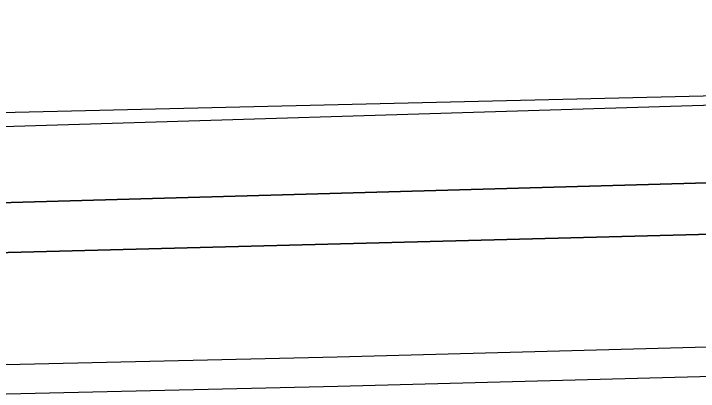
# Model space of a CAD drawing. Extents: x -264070 to -262271, y -1238894 to -1238141.
# Drawn here: x -262643.27 to -262602.52, y -1238260.25 to -1238237.77 of the extents above; entities that cross this region are included whole.
import ezdxf

# ---------------------------------------------------------------- set-up
doc = ezdxf.new("R2010")
doc.units = 0
for name, color, linetype in [('body_kn', 7, 'Continuous'), ('katuz_linie', 7, 'Continuous'), ('kladpar_hranice', 7, 'Continuous'), ('kladpar_plochy', 7, 'Continuous'), ('tarchy_linie', 7, 'Continuous'), ('zuob_linie', 7, 'Continuous'), ('zuob_plochy', 7, 'Continuous')]:
    doc.layers.add(name, color=color, linetype=linetype)

msp = doc.modelspace()

# ---------------------------------------------------------------- linework, layer by layer
at = {"layer": 'body_kn'}
for p, q in [((-262624.02, -1238258.19), (-262624.02, -1238258.19)), ((-262623.98, -1238259.94), (-262623.98, -1238259.94))]:
    msp.add_line(p, q, dxfattribs=at)
at = {"layer": 'katuz_linie'}
msp.add_lwpolyline([(-262915.44, -1238253.09), (-262898.67, -1238252.06), (-262888, -1238249.92), (-262886.4, -1238249.29), (-262774.26, -1238246.7), (-262751.84, -1238246.22), (-262580.51, -1238242.14), (-262560.81, -1238241.59), (-262532.77, -1238240.69), (-262526.78, -1238240.5), (-262513.1, -1238240.06), (-262503.15, -1238239.74), (-262498.93, -1238240.78), (-262497.9, -1238241.03), (-262491.22, -1238242.67), (-262486.63, -1238243.8), (-262485.37, -1238239.87), (-262456.69, -1238205.4), (-262455.83, -1238204.36), (-262446.26, -1238192.8), (-262431.6, -1238174.74), (-262409.89, -1238148.2), (-262408.59, -1238146.58), (-262403.88, -1238140.7)], dxfattribs=at)
at = {"layer": 'kladpar_hranice'}
for points in [[(-262580.51, -1238242.14), (-262578.89, -1238242.61), (-262577.87, -1238243.2), (-262577.01, -1238243.96), (-262576.06, -1238245.21), (-262575.63, -1238246.13), (-262575.28, -1238247.09), (-262668.74, -1238249.72), (-262757.49, -1238251.53), (-262757.06, -1238250.18), (-262756.32, -1238248.89), (-262755.2, -1238247.87), (-262753.74, -1238247.05), (-262751.84, -1238246.22), (-262580.51, -1238242.14)], [(-262575.28, -1238247.09), (-262575.16, -1238247.64), (-262575.2, -1238249.04), (-262575.34, -1238250.16), (-262586.46, -1238250.5), (-262586.52, -1238250.5), (-262669.49, -1238252.67), (-262748.23, -1238254.64), (-262748.27, -1238254.64), (-262757.42, -1238254.81), (-262757.59, -1238253.89), (-262757.71, -1238252.87), (-262757.49, -1238251.53), (-262668.74, -1238249.72), (-262575.28, -1238247.09)], [(-262669.49, -1238252.67), (-262586.52, -1238250.5)]]:
    msp.add_lwpolyline(points, dxfattribs=at)
at = {"layer": 'kladpar_plochy'}
msp.add_lwpolyline([(-262669.49, -1238252.67), (-262586.52, -1238250.5), (-262586.46, -1238250.5), (-262586.37, -1238254.82), (-262578.96, -1238254.65), (-262577.51, -1238253.73), (-262576.53, -1238252.74), (-262575.93, -1238251.68), (-262575.34, -1238250.16), (-262575.2, -1238249.04), (-262575.16, -1238247.64), (-262575.28, -1238247.09), (-262575.63, -1238246.13), (-262576.06, -1238245.21), (-262577.01, -1238243.96), (-262577.87, -1238243.2), (-262578.89, -1238242.61), (-262580.51, -1238242.14), (-262560.81, -1238241.59)], dxfattribs=at)
for points in [[(-262580.51, -1238242.14), (-262578.89, -1238242.61), (-262577.87, -1238243.2), (-262577.01, -1238243.96), (-262576.06, -1238245.21), (-262575.63, -1238246.13), (-262575.28, -1238247.09), (-262668.74, -1238249.72), (-262757.49, -1238251.53), (-262757.06, -1238250.18), (-262756.32, -1238248.89), (-262755.2, -1238247.87), (-262753.74, -1238247.05), (-262751.84, -1238246.22)], [(-262575.28, -1238247.09), (-262575.16, -1238247.64), (-262575.2, -1238249.04), (-262575.34, -1238250.16), (-262586.46, -1238250.5), (-262586.52, -1238250.5), (-262669.49, -1238252.67), (-262748.23, -1238254.64), (-262748.27, -1238254.64), (-262757.42, -1238254.81), (-262757.59, -1238253.89), (-262757.71, -1238252.87), (-262757.49, -1238251.53), (-262668.74, -1238249.72)]]:
    msp.add_lwpolyline(points, close=True, dxfattribs=at)
at = {"layer": 'tarchy_linie'}
for points in [[(-262809.53, -1238247.51), (-262774.26, -1238246.7), (-262751.84, -1238246.22), (-262580.51, -1238242.14), (-262560.81, -1238241.59), (-262561.11, -1238241.89), (-262582.02, -1238242.62), (-262669.36, -1238245.29), (-262727.09, -1238246.47), (-262774.5, -1238247.92), (-262807.82, -1238248.75)], [(-262847.16, -1238256.11), (-262830.23, -1238256.12), (-262829.67, -1238265.36), (-262778.69, -1238264.42), (-262731.42, -1238262.93), (-262678.06, -1238261.2), (-262623.98, -1238259.94), (-262580.13, -1238258.77), (-262578.86, -1238289.86), (-262577.97, -1238319.16)], [(-262807.19, -1238263.29), (-262778.74, -1238262.72), (-262731.47, -1238261.23), (-262678.1, -1238259.45), (-262624.02, -1238258.19), (-262578.45, -1238256.97), (-262577.97, -1238270.35), (-262578.41, -1238270.36), (-262578.37, -1238273.57), (-262578.32, -1238276.66), (-262578.28, -1238279.76), (-262578.23, -1238283.03), (-262578.18, -1238286.21), (-262578.13, -1238289.42), (-262578.09, -1238292.35), (-262578.04, -1238295.61), (-262577.99, -1238298.74), (-262577.96, -1238301.38), (-262576.76, -1238301.36), (-262576.66, -1238304.5), (-262576.22, -1238319.12), (-262577.97, -1238319.16), (-262579.72, -1238319.19)]]:
    msp.add_lwpolyline(points, dxfattribs=at)
at = {"layer": 'zuob_linie'}
msp.add_lwpolyline([(-262915.44, -1238253.09), (-262898.67, -1238252.06), (-262888, -1238249.92), (-262886.4, -1238249.29), (-262774.26, -1238246.7), (-262751.84, -1238246.22), (-262580.51, -1238242.14), (-262560.81, -1238241.59), (-262532.77, -1238240.69), (-262526.78, -1238240.5)], dxfattribs=at)
at = {"layer": 'zuob_plochy'}
msp.add_lwpolyline([(-262915.44, -1238253.09), (-262898.67, -1238252.06), (-262888, -1238249.92), (-262886.4, -1238249.29), (-262774.26, -1238246.7), (-262751.84, -1238246.22), (-262580.51, -1238242.14), (-262560.81, -1238241.59), (-262532.77, -1238240.69), (-262526.78, -1238240.5)], dxfattribs=at)

doc.saveas('drawing.dxf')
